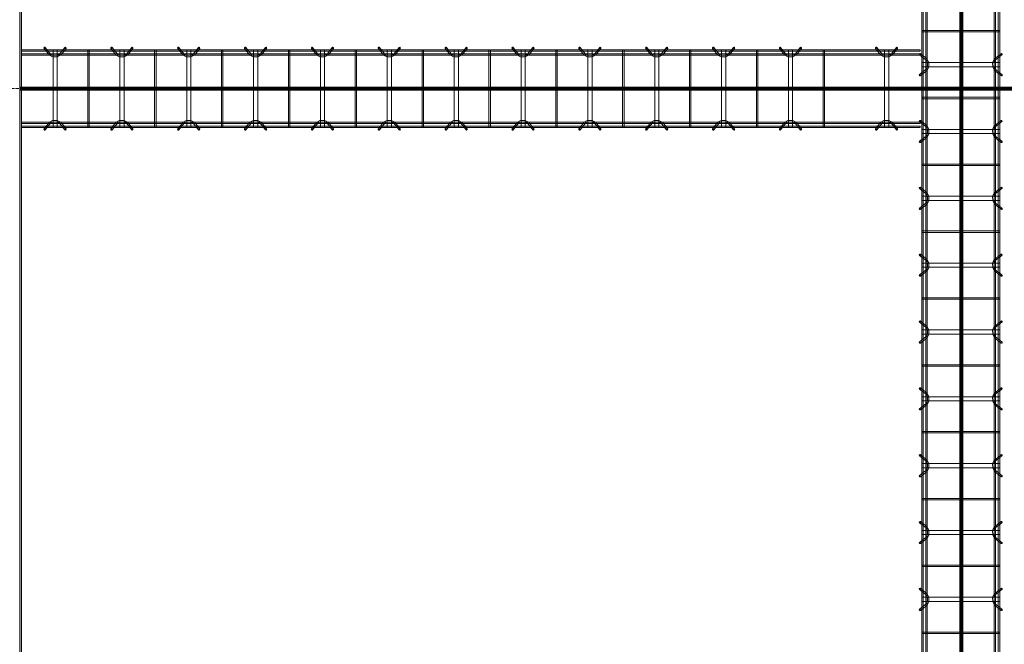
# Model space of a CAD drawing. Header units: inches. Extents: x -4136 to 1945, y -6639 to 12387.
# Tile 293 of 656: x -3819 to -3643, y 10367 to 10480. Entities that reach past the tile are written whole.
import ezdxf

# ---------------------------------------------------------------- set-up
doc = ezdxf.new("R2010")
doc.units = ezdxf.units.IN
doc.header["$MEASUREMENT"] = 0
doc.linetypes.add('Línea de rejilla', pattern=[0.875, 0.5, -0.125, 0.125, -0.125])
for name, color, linetype, lineweight in [('A-GENM', 7, 'Continuous', 9), ('S-BEAM', 7, 'Continuous', 9), ('S-GRID', 7, 'Continuous', 9)]:
    doc.layers.add(name, color=color, linetype=linetype, lineweight=lineweight)

# ---------------------------------------------------------------- blocks, each defined once
blk = doc.blocks.new('Dowel bar assembly - Dowel bar assembly-671091-SLAB ON GROUND JOINTS')
at = {"layer": 'S-BEAM', "color": 253, "true_color": 0xaaaaaa}
for p, q in [((1524, 1.98), (0, 1.98)), ((467.87, 1.99), (467.87, -12.01)), ((468.13, 1.99), (467.87, 1.99)), ((467.87, 1.99), (468.13, 1.99)), ((468.13, -12.01), (468.13, 1.99)), ((472.02, 2.23), (472.97, 1.03)), ((473.18, 1.19), (472.23, 2.39)), ((473.62, 1.99), (473.62, -12.01)), ((474.38, 1.99), (473.62, 1.99)), ((473.62, 1.99), (474.38, 1.99)), ((474.38, -12.01), (474.38, 1.99)), ((475.76, 2.39), (474.81, 1.19)), ((475.01, 1.03), (475.96, 2.23)), ((479.87, 1.99), (479.87, -12.01)), ((480.13, 1.99), (479.87, 1.99)), ((479.87, 1.99), (480.13, 1.99)), ((480.13, -12.01), (480.13, 1.99)), ((484.02, 2.23), (484.97, 1.03)), ((485.18, 1.19), (484.23, 2.39)), ((485.62, 1.99), (485.62, -12.01)), ((486.38, 1.99), (485.62, 1.99)), ((485.62, 1.99), (486.38, 1.99)), ((486.38, -12.01), (486.38, 1.99)), ((487.76, 2.39), (486.81, 1.19)), ((487.01, 1.03), (487.96, 2.23)), ((491.87, 1.99), (491.87, -12.01)), ((492.13, 1.99), (491.87, 1.99)), ((491.87, 1.99), (492.13, 1.99)), ((492.13, -12.01), (492.13, 1.99)), ((496.02, 2.23), (496.97, 1.03)), ((497.18, 1.19), (496.23, 2.39)), ((497.62, 1.99), (497.62, -12.01)), ((498.38, 1.99), (497.62, 1.99)), ((497.62, 1.99), (498.38, 1.99)), ((498.38, -12.01), (498.38, 1.99)), ((499.76, 2.39), (498.81, 1.19)), ((499.01, 1.03), (499.96, 2.23)), ((503.87, 1.99), (503.87, -12.01)), ((504.13, 1.99), (503.87, 1.99)), ((503.87, 1.99), (504.13, 1.99)), ((504.13, -12.01), (504.13, 1.99)), ((508.02, 2.23), (508.97, 1.03)), ((509.18, 1.19), (508.23, 2.39)), ((509.62, 1.99), (509.62, -12.01)), ((510.38, 1.99), (509.62, 1.99)), ((509.62, 1.99), (510.38, 1.99)), ((510.38, -12.01), (510.38, 1.99)), ((511.76, 2.39), (510.81, 1.19)), ((511.01, 1.03), (511.96, 2.23)), ((515.87, 1.99), (515.87, -12.01)), ((516.13, 1.99), (515.87, 1.99)), ((515.87, 1.99), (516.13, 1.99)), ((516.13, -12.01), (516.13, 1.99)), ((520.02, 2.23), (520.97, 1.03)), ((521.18, 1.19), (520.23, 2.39)), ((521.62, 1.99), (521.62, -12.01)), ((522.38, 1.99), (521.62, 1.99)), ((521.62, 1.99), (522.38, 1.99)), ((522.38, -12.01), (522.38, 1.99)), ((523.76, 2.39), (522.81, 1.19)), ((523.01, 1.03), (523.96, 2.23)), ((527.87, 1.99), (527.87, -12.01)), ((528.13, 1.99), (527.87, 1.99)), ((527.87, 1.99), (528.13, 1.99)), ((528.13, -12.01), (528.13, 1.99)), ((532.02, 2.23), (532.97, 1.03)), ((533.18, 1.19), (532.23, 2.39)), ((533.62, 1.99), (533.62, -12.01)), ((534.38, 1.99), (533.62, 1.99)), ((533.62, 1.99), (534.38, 1.99)), ((534.38, -12.01), (534.38, 1.99)), ((535.76, 2.39), (534.81, 1.19)), ((535.01, 1.03), (535.96, 2.23)), ((539.87, 1.99), (539.87, -12.01)), ((540.13, 1.99), (539.87, 1.99)), ((539.87, 1.99), (540.13, 1.99)), ((540.13, -12.01), (540.13, 1.99)), ((544.02, 2.23), (544.97, 1.03)), ((545.18, 1.19), (544.23, 2.39)), ((545.62, 1.99), (545.62, -12.01)), ((546.38, 1.99), (545.62, 1.99)), ((545.62, 1.99), (546.38, 1.99)), ((546.38, -12.01), (546.38, 1.99)), ((547.76, 2.39), (546.81, 1.19)), ((547.01, 1.03), (547.96, 2.23)), ((551.87, 1.99), (551.87, -12.01)), ((552.13, 1.99), (551.87, 1.99)), ((551.87, 1.99), (552.13, 1.99)), ((552.13, -12.01), (552.13, 1.99)), ((556.02, 2.23), (556.97, 1.03)), ((557.18, 1.19), (556.23, 2.39)), ((557.62, 1.99), (557.62, -12.01)), ((558.38, 1.99), (557.62, 1.99)), ((557.62, 1.99), (558.38, 1.99)), ((558.38, -12.01), (558.38, 1.99)), ((559.76, 2.39), (558.81, 1.19)), ((559.01, 1.03), (559.96, 2.23)), ((563.87, 1.99), (563.87, -12.01)), ((564.13, 1.99), (563.87, 1.99)), ((563.87, 1.99), (564.13, 1.99)), ((564.13, -12.01), (564.13, 1.99)), ((568.02, 2.23), (568.97, 1.03)), ((569.18, 1.19), (568.23, 2.39)), ((569.62, 1.99), (569.62, -12.01)), ((570.38, 1.99), (569.62, 1.99)), ((569.62, 1.99), (570.38, 1.99)), ((570.38, -12.01), (570.38, 1.99)), ((571.76, 2.39), (570.81, 1.19)), ((571.01, 1.03), (571.96, 2.23)), ((575.87, 1.99), (575.87, -12.01)), ((576.13, 1.99), (575.87, 1.99)), ((575.87, 1.99), (576.13, 1.99)), ((576.13, -12.01), (576.13, 1.99)), ((0, 1.72), (1524, 1.72)), ((1524, 1.25), (0, 1.25)), ((0, 0.99), (1524, 0.99)), ((1524, -11.01), (0, -11.01)), ((0, -11.27), (1524, -11.27)), ((1524, -11.74), (0, -11.74)), ((0, -12), (1524, -12)), ((468.13, -12.01), (467.87, -12.01)), ((467.87, -12.01), (468.13, -12.01)), ((472.97, -11.05), (472.02, -12.25)), ((472.23, -12.41), (473.18, -11.21)), ((474.38, -12.01), (473.62, -12.01)), ((473.62, -12.01), (474.38, -12.01)), ((474.81, -11.21), (475.76, -12.41)), ((475.96, -12.25), (475.01, -11.05)), ((480.13, -12.01), (479.87, -12.01)), ((479.87, -12.01), (480.13, -12.01)), ((484.97, -11.05), (484.02, -12.25)), ((484.23, -12.41), (485.18, -11.21)), ((486.38, -12.01), (485.62, -12.01)), ((485.62, -12.01), (486.38, -12.01)), ((486.81, -11.21), (487.76, -12.41)), ((487.96, -12.25), (487.01, -11.05)), ((492.13, -12.01), (491.87, -12.01)), ((491.87, -12.01), (492.13, -12.01)), ((496.97, -11.05), (496.02, -12.25)), ((496.23, -12.41), (497.18, -11.21)), ((498.38, -12.01), (497.62, -12.01)), ((497.62, -12.01), (498.38, -12.01)), ((498.81, -11.21), (499.76, -12.41)), ((499.96, -12.25), (499.01, -11.05)), ((504.13, -12.01), (503.87, -12.01)), ((503.87, -12.01), (504.13, -12.01)), ((508.97, -11.05), (508.02, -12.25)), ((508.23, -12.41), (509.18, -11.21)), ((510.38, -12.01), (509.62, -12.01)), ((509.62, -12.01), (510.38, -12.01)), ((510.81, -11.21), (511.76, -12.41)), ((511.96, -12.25), (511.01, -11.05)), ((516.13, -12.01), (515.87, -12.01)), ((515.87, -12.01), (516.13, -12.01)), ((520.97, -11.05), (520.02, -12.25)), ((520.23, -12.41), (521.18, -11.21)), ((522.38, -12.01), (521.62, -12.01)), ((521.62, -12.01), (522.38, -12.01)), ((522.81, -11.21), (523.76, -12.41)), ((523.96, -12.25), (523.01, -11.05)), ((528.13, -12.01), (527.87, -12.01)), ((527.87, -12.01), (528.13, -12.01)), ((532.97, -11.05), (532.02, -12.25)), ((532.23, -12.41), (533.18, -11.21)), ((534.38, -12.01), (533.62, -12.01)), ((533.62, -12.01), (534.38, -12.01)), ((534.81, -11.21), (535.76, -12.41)), ((535.96, -12.25), (535.01, -11.05)), ((540.13, -12.01), (539.87, -12.01)), ((539.87, -12.01), (540.13, -12.01)), ((544.97, -11.05), (544.02, -12.25)), ((544.23, -12.41), (545.18, -11.21)), ((546.38, -12.01), (545.62, -12.01)), ((545.62, -12.01), (546.38, -12.01)), ((546.81, -11.21), (547.76, -12.41)), ((547.96, -12.25), (547.01, -11.05)), ((552.13, -12.01), (551.87, -12.01)), ((551.87, -12.01), (552.13, -12.01)), ((556.97, -11.05), (556.02, -12.25)), ((556.23, -12.41), (557.18, -11.21)), ((558.38, -12.01), (557.62, -12.01)), ((557.62, -12.01), (558.38, -12.01)), ((558.81, -11.21), (559.76, -12.41)), ((559.96, -12.25), (559.01, -11.05)), ((564.13, -12.01), (563.87, -12.01)), ((563.87, -12.01), (564.13, -12.01)), ((568.97, -11.05), (568.02, -12.25)), ((568.23, -12.41), (569.18, -11.21)), ((570.38, -12.01), (569.62, -12.01)), ((569.62, -12.01), (570.38, -12.01)), ((570.81, -11.21), (571.76, -12.41)), ((571.96, -12.25), (571.01, -11.05)), ((576.13, -12.01), (575.87, -12.01)), ((575.87, -12.01), (576.13, -12.01))]:
    blk.add_line(p, q, dxfattribs=at)
at = {"layer": 'S-BEAM', "color": 253, "true_color": 0xaaaaaa, "flags": 128}
for points in [[(472.97, 1.03), (473.53, 0.73), (474.39, 0.72), (474.97, 0.99), (475.01, 1.03)], [(473.18, 1.19), (473.62, 0.97), (474.38, 0.98), (474.81, 1.19)], [(484.97, 1.03), (485.53, 0.73), (486.39, 0.72), (486.97, 0.99), (487.01, 1.03)], [(485.18, 1.19), (485.62, 0.97), (486.38, 0.98), (486.81, 1.19)], [(496.97, 1.03), (497.53, 0.73), (498.39, 0.72), (498.97, 0.99), (499.01, 1.03)], [(497.18, 1.19), (497.62, 0.97), (498.38, 0.98), (498.81, 1.19)], [(508.97, 1.03), (509.53, 0.73), (510.39, 0.72), (510.97, 0.99), (511.01, 1.03)], [(509.18, 1.19), (509.62, 0.97), (510.38, 0.98), (510.81, 1.19)], [(520.97, 1.03), (521.53, 0.73), (522.39, 0.72), (522.97, 0.99), (523.01, 1.03)], [(521.18, 1.19), (521.62, 0.97), (522.38, 0.98), (522.81, 1.19)], [(532.97, 1.03), (533.53, 0.73), (534.39, 0.72), (534.97, 0.99), (535.01, 1.03)], [(533.18, 1.19), (533.62, 0.97), (534.38, 0.98), (534.81, 1.19)], [(544.97, 1.03), (545.53, 0.73), (546.39, 0.72), (546.97, 0.99), (547.01, 1.03)], [(545.18, 1.19), (545.62, 0.97), (546.38, 0.98), (546.81, 1.19)], [(556.97, 1.03), (557.53, 0.73), (558.39, 0.72), (558.97, 0.99), (559.01, 1.03)], [(557.18, 1.19), (557.62, 0.97), (558.38, 0.98), (558.81, 1.19)], [(568.97, 1.03), (569.53, 0.73), (570.39, 0.72), (570.97, 0.99), (571.01, 1.03)], [(569.18, 1.19), (569.62, 0.97), (570.38, 0.98), (570.81, 1.19)], [(472.97, -11.05), (473.53, -10.75), (474.39, -10.74), (474.97, -11.01), (475.01, -11.05)], [(473.18, -11.21), (473.62, -10.99), (474.38, -11), (474.81, -11.21)], [(484.97, -11.05), (485.53, -10.75), (486.39, -10.74), (486.97, -11.01), (487.01, -11.05)], [(485.18, -11.21), (485.62, -10.99), (486.38, -11), (486.81, -11.21)], [(496.97, -11.05), (497.53, -10.75), (498.39, -10.74), (498.97, -11.01), (499.01, -11.05)], [(497.18, -11.21), (497.62, -10.99), (498.38, -11), (498.81, -11.21)], [(508.97, -11.05), (509.53, -10.75), (510.39, -10.74), (510.97, -11.01), (511.01, -11.05)], [(509.18, -11.21), (509.62, -10.99), (510.38, -11), (510.81, -11.21)], [(520.97, -11.05), (521.53, -10.75), (522.39, -10.74), (522.97, -11.01), (523.01, -11.05)], [(521.18, -11.21), (521.62, -10.99), (522.38, -11), (522.81, -11.21)], [(532.97, -11.05), (533.53, -10.75), (534.39, -10.74), (534.97, -11.01), (535.01, -11.05)], [(533.18, -11.21), (533.62, -10.99), (534.38, -11), (534.81, -11.21)], [(544.97, -11.05), (545.53, -10.75), (546.39, -10.74), (546.97, -11.01), (547.01, -11.05)], [(545.18, -11.21), (545.62, -10.99), (546.38, -11), (546.81, -11.21)], [(556.97, -11.05), (557.53, -10.75), (558.39, -10.74), (558.97, -11.01), (559.01, -11.05)], [(557.18, -11.21), (557.62, -10.99), (558.38, -11), (558.81, -11.21)], [(568.97, -11.05), (569.53, -10.75), (570.39, -10.74), (570.97, -11.01), (571.01, -11.05)], [(569.18, -11.21), (569.62, -10.99), (570.38, -11), (570.81, -11.21)]]:
    blk.add_lwpolyline(points, dxfattribs=at)
at = {"layer": 'S-BEAM', "color": 253, "true_color": 0xaaaaaa}
for centre, major_axis, start_param, end_param in [((472.12, 2.31), (0.101, 0.08), 5.709265, 8.850858), ((472.12, 2.31), (0.101, 0.08), 2.567673, 5.709265), ((475.86, 2.31), (-0.101, 0.08), 3.715513, 6.857105), ((475.86, 2.31), (-0.101, 0.08), 0.57392, 3.715513), ((484.12, 2.31), (0.101, 0.08), 5.709265, 8.850858), ((484.12, 2.31), (0.101, 0.08), 2.567673, 5.709265), ((487.86, 2.31), (-0.101, 0.08), 3.715513, 6.857105), ((487.86, 2.31), (-0.101, 0.08), 0.57392, 3.715513), ((496.12, 2.31), (0.101, 0.08), 5.709265, 8.850858), ((496.12, 2.31), (0.101, 0.08), 2.567673, 5.709265), ((499.86, 2.31), (-0.101, 0.08), 3.715513, 6.857105), ((499.86, 2.31), (-0.101, 0.08), 0.57392, 3.715513), ((508.12, 2.31), (0.101, 0.08), 5.709265, 8.850858), ((508.12, 2.31), (0.101, 0.08), 2.567673, 5.709265), ((511.86, 2.31), (-0.101, 0.08), 3.715513, 6.857105), ((511.86, 2.31), (-0.101, 0.08), 0.57392, 3.715513), ((520.12, 2.31), (0.101, 0.08), 5.709265, 8.850858), ((520.12, 2.31), (0.101, 0.08), 2.567673, 5.709265), ((523.86, 2.31), (-0.101, 0.08), 3.715513, 6.857105), ((523.86, 2.31), (-0.101, 0.08), 0.57392, 3.715513), ((532.12, 2.31), (0.101, 0.08), 5.709265, 8.850858), ((532.12, 2.31), (0.101, 0.08), 2.567673, 5.709265), ((535.86, 2.31), (-0.101, 0.08), 3.715513, 6.857105), ((535.86, 2.31), (-0.101, 0.08), 0.57392, 3.715513), ((544.12, 2.31), (0.101, 0.08), 5.709265, 8.850858), ((544.12, 2.31), (0.101, 0.08), 2.567673, 5.709265), ((547.86, 2.31), (-0.101, 0.08), 3.715513, 6.857105), ((547.86, 2.31), (-0.101, 0.08), 0.57392, 3.715513), ((556.12, 2.31), (0.101, 0.08), 5.709265, 8.850858), ((556.12, 2.31), (0.101, 0.08), 2.567673, 5.709265), ((559.86, 2.31), (-0.101, 0.08), 3.715513, 6.857105), ((559.86, 2.31), (-0.101, 0.08), 0.57392, 3.715513), ((568.12, 2.31), (0.101, 0.08), 5.709265, 8.850858), ((568.12, 2.31), (0.101, 0.08), 2.567673, 5.709265), ((571.86, 2.31), (-0.101, 0.08), 3.715513, 6.857105), ((571.86, 2.31), (-0.101, 0.08), 0.57392, 3.715513), ((472.12, -12.33), (-0.101, 0.08), 3.715513, 6.857105), ((472.12, -12.33), (-0.101, 0.08), 0.57392, 3.715513), ((475.86, -12.33), (0.101, 0.08), 5.709265, 8.850858), ((475.86, -12.33), (0.101, 0.08), 2.567673, 5.709265), ((484.12, -12.33), (-0.101, 0.08), 3.715513, 6.857105), ((484.12, -12.33), (-0.101, 0.08), 0.57392, 3.715513), ((487.86, -12.33), (0.101, 0.08), 5.709265, 8.850858), ((487.86, -12.33), (0.101, 0.08), 2.567673, 5.709265), ((496.12, -12.33), (-0.101, 0.08), 3.715513, 6.857105), ((496.12, -12.33), (-0.101, 0.08), 0.57392, 3.715513), ((499.86, -12.33), (0.101, 0.08), 5.709265, 8.850858), ((499.86, -12.33), (0.101, 0.08), 2.567673, 5.709265), ((508.12, -12.33), (-0.101, 0.08), 3.715513, 6.857105), ((508.12, -12.33), (-0.101, 0.08), 0.57392, 3.715513), ((511.86, -12.33), (0.101, 0.08), 5.709265, 8.850858), ((511.86, -12.33), (0.101, 0.08), 2.567673, 5.709265), ((520.12, -12.33), (-0.101, 0.08), 3.715513, 6.857105), ((520.12, -12.33), (-0.101, 0.08), 0.57392, 3.715513), ((523.86, -12.33), (0.101, 0.08), 5.709265, 8.850858), ((523.86, -12.33), (0.101, 0.08), 2.567673, 5.709265), ((532.12, -12.33), (-0.101, 0.08), 3.715513, 6.857105), ((532.12, -12.33), (-0.101, 0.08), 0.57392, 3.715513), ((535.86, -12.33), (0.101, 0.08), 5.709265, 8.850858), ((535.86, -12.33), (0.101, 0.08), 2.567673, 5.709265), ((544.12, -12.33), (-0.101, 0.08), 3.715513, 6.857105), ((544.12, -12.33), (-0.101, 0.08), 0.57392, 3.715513), ((547.86, -12.33), (0.101, 0.08), 5.709265, 8.850858), ((547.86, -12.33), (0.101, 0.08), 2.567673, 5.709265), ((556.12, -12.33), (-0.101, 0.08), 3.715513, 6.857105), ((556.12, -12.33), (-0.101, 0.08), 0.57392, 3.715513), ((559.86, -12.33), (0.101, 0.08), 5.709265, 8.850858), ((559.86, -12.33), (0.101, 0.08), 2.567673, 5.709265), ((568.12, -12.33), (-0.101, 0.08), 3.715513, 6.857105), ((568.12, -12.33), (-0.101, 0.08), 0.57392, 3.715513), ((571.86, -12.33), (0.101, 0.08), 5.709265, 8.850858), ((571.86, -12.33), (0.101, 0.08), 2.567673, 5.709265)]:
    blk.add_ellipse(centre, major_axis=major_axis, ratio=0.816528, start_param=start_param, end_param=end_param, dxfattribs=at)
blk = doc.blocks.new('Dowel bar assembly - Dowel bar assembly-673167-SLAB ON GROUND JOINTS')
at = {"layer": 'S-BEAM', "color": 253, "true_color": 0xaaaaaa}
for p, q in [((161.25, 1.98), (0, 1.98)), ((0, 1.98), (0, 1.72)), ((0, 1.72), (0, 1.98)), ((4.02, 2.23), (4.97, 1.03)), ((5.18, 1.19), (4.23, 2.39)), ((5.63, 1.99), (5.63, -12.01)), ((6.38, 1.99), (5.63, 1.99)), ((5.63, 1.99), (6.38, 1.99)), ((6.38, -12.01), (6.38, 1.99)), ((7.76, 2.39), (6.81, 1.19)), ((7.01, 1.03), (7.96, 2.23)), ((11.87, 1.99), (11.87, -12.01)), ((12.13, 1.99), (11.87, 1.99)), ((11.87, 1.99), (12.13, 1.99)), ((12.13, -12.01), (12.13, 1.99)), ((16.02, 2.23), (16.97, 1.03)), ((17.18, 1.19), (16.23, 2.39)), ((17.63, 1.99), (17.63, -12.01)), ((18.38, 1.99), (17.63, 1.99)), ((17.63, 1.99), (18.38, 1.99)), ((18.38, -12.01), (18.38, 1.99)), ((19.76, 2.39), (18.81, 1.19)), ((19.01, 1.03), (19.96, 2.23)), ((23.87, 1.99), (23.87, -12.01)), ((24.13, 1.99), (23.87, 1.99)), ((23.87, 1.99), (24.13, 1.99)), ((24.13, -12.01), (24.13, 1.99)), ((28.02, 2.23), (28.97, 1.03)), ((29.18, 1.19), (28.23, 2.39)), ((29.63, 1.99), (29.63, -12.01)), ((30.38, 1.99), (29.63, 1.99)), ((29.63, 1.99), (30.38, 1.99)), ((30.38, -12.01), (30.38, 1.99)), ((31.76, 2.39), (30.81, 1.19)), ((31.01, 1.03), (31.96, 2.23)), ((35.87, 1.99), (35.87, -12.01)), ((36.13, 1.99), (35.87, 1.99)), ((35.87, 1.99), (36.13, 1.99)), ((36.13, -12.01), (36.13, 1.99)), ((40.02, 2.23), (40.97, 1.03)), ((41.18, 1.19), (40.23, 2.39)), ((41.63, 1.99), (41.63, -12.01)), ((42.38, 1.99), (41.63, 1.99)), ((41.63, 1.99), (42.38, 1.99)), ((42.38, -12.01), (42.38, 1.99)), ((43.76, 2.39), (42.81, 1.19)), ((43.01, 1.03), (43.96, 2.23)), ((47.87, 1.99), (47.87, -12.01)), ((48.13, 1.99), (47.87, 1.99)), ((47.87, 1.99), (48.13, 1.99)), ((48.13, -12.01), (48.13, 1.99)), ((52.02, 2.23), (52.97, 1.03)), ((53.18, 1.19), (52.23, 2.39)), ((53.63, 1.99), (53.63, -12.01)), ((54.38, 1.99), (53.63, 1.99)), ((53.63, 1.99), (54.38, 1.99)), ((54.38, -12.01), (54.38, 1.99)), ((55.76, 2.39), (54.81, 1.19)), ((55.01, 1.03), (55.96, 2.23)), ((59.87, 1.99), (59.87, -12.01)), ((60.13, 1.99), (59.87, 1.99)), ((59.87, 1.99), (60.13, 1.99)), ((60.13, -12.01), (60.13, 1.99)), ((64.02, 2.23), (64.97, 1.03)), ((65.18, 1.19), (64.23, 2.39)), ((65.63, 1.99), (65.63, -12.01)), ((66.38, 1.99), (65.63, 1.99)), ((65.63, 1.99), (66.38, 1.99)), ((66.38, -12.01), (66.38, 1.99)), ((67.76, 2.39), (66.81, 1.19)), ((67.01, 1.03), (67.96, 2.23)), ((71.87, 1.99), (71.87, -12.01)), ((72.13, 1.99), (71.87, 1.99)), ((71.87, 1.99), (72.13, 1.99)), ((72.13, -12.01), (72.13, 1.99)), ((76.02, 2.23), (76.97, 1.03)), ((77.18, 1.19), (76.23, 2.39)), ((77.63, 1.99), (77.63, -12.01)), ((78.38, 1.99), (77.63, 1.99)), ((77.63, 1.99), (78.38, 1.99)), ((78.38, -12.01), (78.38, 1.99)), ((79.76, 2.39), (78.81, 1.19)), ((79.01, 1.03), (79.96, 2.23)), ((83.87, 1.99), (83.87, -12.01)), ((84.13, 1.99), (83.87, 1.99)), ((83.87, 1.99), (84.13, 1.99)), ((84.13, -12.01), (84.13, 1.99)), ((88.02, 2.23), (88.97, 1.03)), ((89.18, 1.19), (88.23, 2.39)), ((89.63, 1.99), (89.63, -12.01)), ((90.38, 1.99), (89.63, 1.99)), ((89.63, 1.99), (90.38, 1.99)), ((90.38, -12.01), (90.38, 1.99)), ((91.76, 2.39), (90.81, 1.19)), ((91.01, 1.03), (91.96, 2.23)), ((95.87, 1.99), (95.87, -12.01)), ((96.13, 1.99), (95.87, 1.99)), ((95.87, 1.99), (96.13, 1.99)), ((96.13, -12.01), (96.13, 1.99)), ((100.02, 2.23), (100.97, 1.03)), ((101.18, 1.19), (100.23, 2.39)), ((101.63, 1.99), (101.63, -12.01)), ((102.38, 1.99), (101.63, 1.99)), ((101.63, 1.99), (102.38, 1.99)), ((102.38, -12.01), (102.38, 1.99)), ((103.76, 2.39), (102.81, 1.19)), ((103.01, 1.03), (103.96, 2.23)), ((107.87, 1.99), (107.87, -12.01)), ((108.13, 1.99), (107.87, 1.99)), ((107.87, 1.99), (108.13, 1.99)), ((108.13, -12.01), (108.13, 1.99)), ((112.02, 2.23), (112.97, 1.03)), ((113.18, 1.19), (112.23, 2.39)), ((113.63, 1.99), (113.63, -12.01)), ((114.38, 1.99), (113.63, 1.99)), ((113.63, 1.99), (114.38, 1.99)), ((114.38, -12.01), (114.38, 1.99)), ((115.76, 2.39), (114.81, 1.19)), ((115.01, 1.03), (115.96, 2.23)), ((119.87, 1.99), (119.87, -12.01)), ((120.13, 1.99), (119.87, 1.99)), ((119.87, 1.99), (120.13, 1.99)), ((120.13, -12.01), (120.13, 1.99)), ((124.02, 2.23), (124.97, 1.03)), ((125.18, 1.19), (124.23, 2.39)), ((125.63, 1.99), (125.63, -12.01)), ((126.38, 1.99), (125.63, 1.99)), ((125.63, 1.99), (126.38, 1.99)), ((126.38, -12.01), (126.38, 1.99)), ((127.76, 2.39), (126.81, 1.19)), ((127.01, 1.03), (127.96, 2.23)), ((131.87, 1.99), (131.87, -12.01)), ((132.13, 1.99), (131.87, 1.99)), ((131.87, 1.99), (132.13, 1.99)), ((132.13, -12.01), (132.13, 1.99)), ((136.02, 2.23), (136.97, 1.03)), ((137.18, 1.19), (136.23, 2.39)), ((137.63, 1.99), (137.63, -12.01)), ((138.38, 1.99), (137.63, 1.99)), ((137.63, 1.99), (138.38, 1.99)), ((138.38, -12.01), (138.38, 1.99)), ((139.76, 2.39), (138.81, 1.19)), ((139.01, 1.03), (139.96, 2.23)), ((143.87, 1.99), (143.87, -12.01)), ((144.13, 1.99), (143.87, 1.99)), ((143.87, 1.99), (144.13, 1.99)), ((144.13, -12.01), (144.13, 1.99)), ((153.27, 2.23), (154.22, 1.03)), ((154.43, 1.19), (153.48, 2.39)), ((154.88, 1.99), (154.88, -12.01)), ((155.63, 1.99), (154.88, 1.99)), ((154.88, 1.99), (155.63, 1.99)), ((155.63, -12.01), (155.63, 1.99)), ((157.01, 2.39), (156.06, 1.19)), ((156.26, 1.03), (157.21, 2.23)), ((161.25, 1.98), (161.25, 1.72)), ((161.25, 1.72), (161.25, 1.98)), ((0, 1.72), (161.25, 1.72)), ((161.25, 1.25), (0, 1.25)), ((0, 0.99), (0, 1.25)), ((0, 1.25), (0, 0.99)), ((0, 0.99), (161.25, 0.99)), ((161.25, 0.99), (161.25, 1.25)), ((161.25, 1.25), (161.25, 0.99)), ((161.25, -11.01), (0, -11.01)), ((0, -11.27), (0, -11.01)), ((0, -11.01), (0, -11.27)), ((0, -11.27), (161.25, -11.27)), ((161.25, -11.74), (0, -11.74)), ((0, -12), (0, -11.74)), ((0, -11.74), (0, -12)), ((0, -12), (161.25, -12)), ((4.97, -11.05), (4.02, -12.25)), ((4.23, -12.41), (5.18, -11.21)), ((6.38, -12.01), (5.63, -12.01)), ((5.63, -12.01), (6.38, -12.01)), ((6.81, -11.21), (7.76, -12.41)), ((7.96, -12.25), (7.01, -11.05)), ((12.13, -12.01), (11.87, -12.01)), ((11.87, -12.01), (12.13, -12.01)), ((16.97, -11.05), (16.02, -12.25)), ((16.23, -12.41), (17.18, -11.21)), ((18.38, -12.01), (17.63, -12.01)), ((17.63, -12.01), (18.38, -12.01)), ((18.81, -11.21), (19.76, -12.41)), ((19.96, -12.25), (19.01, -11.05)), ((24.13, -12.01), (23.87, -12.01)), ((23.87, -12.01), (24.13, -12.01)), ((28.97, -11.05), (28.02, -12.25)), ((28.23, -12.41), (29.18, -11.21)), ((30.38, -12.01), (29.63, -12.01)), ((29.63, -12.01), (30.38, -12.01)), ((30.81, -11.21), (31.76, -12.41)), ((31.96, -12.25), (31.01, -11.05)), ((36.13, -12.01), (35.87, -12.01)), ((35.87, -12.01), (36.13, -12.01)), ((40.97, -11.05), (40.02, -12.25)), ((40.23, -12.41), (41.18, -11.21)), ((42.38, -12.01), (41.63, -12.01)), ((41.63, -12.01), (42.38, -12.01)), ((42.81, -11.21), (43.76, -12.41)), ((43.96, -12.25), (43.01, -11.05)), ((48.13, -12.01), (47.87, -12.01)), ((47.87, -12.01), (48.13, -12.01)), ((52.97, -11.05), (52.02, -12.25)), ((52.23, -12.41), (53.18, -11.21)), ((54.38, -12.01), (53.63, -12.01)), ((53.63, -12.01), (54.38, -12.01)), ((54.81, -11.21), (55.76, -12.41)), ((55.96, -12.25), (55.01, -11.05)), ((60.13, -12.01), (59.87, -12.01)), ((59.87, -12.01), (60.13, -12.01)), ((64.97, -11.05), (64.02, -12.25)), ((64.23, -12.41), (65.18, -11.21)), ((66.38, -12.01), (65.63, -12.01)), ((65.63, -12.01), (66.38, -12.01)), ((66.81, -11.21), (67.76, -12.41)), ((67.96, -12.25), (67.01, -11.05)), ((72.13, -12.01), (71.87, -12.01)), ((71.87, -12.01), (72.13, -12.01)), ((76.97, -11.05), (76.02, -12.25)), ((76.23, -12.41), (77.18, -11.21)), ((78.38, -12.01), (77.63, -12.01)), ((77.63, -12.01), (78.38, -12.01)), ((78.81, -11.21), (79.76, -12.41)), ((79.96, -12.25), (79.01, -11.05)), ((84.13, -12.01), (83.87, -12.01)), ((83.87, -12.01), (84.13, -12.01)), ((88.97, -11.05), (88.02, -12.25)), ((88.23, -12.41), (89.18, -11.21)), ((90.38, -12.01), (89.63, -12.01)), ((89.63, -12.01), (90.38, -12.01)), ((90.81, -11.21), (91.76, -12.41)), ((91.96, -12.25), (91.01, -11.05)), ((96.13, -12.01), (95.87, -12.01)), ((95.87, -12.01), (96.13, -12.01)), ((100.97, -11.05), (100.02, -12.25)), ((100.23, -12.41), (101.18, -11.21)), ((102.38, -12.01), (101.63, -12.01)), ((101.63, -12.01), (102.38, -12.01)), ((102.81, -11.21), (103.76, -12.41)), ((103.96, -12.25), (103.01, -11.05)), ((108.13, -12.01), (107.87, -12.01)), ((107.87, -12.01), (108.13, -12.01)), ((112.97, -11.05), (112.02, -12.25)), ((112.23, -12.41), (113.18, -11.21)), ((114.38, -12.01), (113.63, -12.01)), ((113.63, -12.01), (114.38, -12.01)), ((114.81, -11.21), (115.76, -12.41)), ((115.96, -12.25), (115.01, -11.05)), ((120.13, -12.01), (119.87, -12.01)), ((119.87, -12.01), (120.13, -12.01)), ((124.97, -11.05), (124.02, -12.25)), ((124.23, -12.41), (125.18, -11.21)), ((126.38, -12.01), (125.63, -12.01)), ((125.63, -12.01), (126.38, -12.01)), ((126.81, -11.21), (127.76, -12.41)), ((127.96, -12.25), (127.01, -11.05)), ((132.13, -12.01), (131.87, -12.01)), ((131.87, -12.01), (132.13, -12.01)), ((136.97, -11.05), (136.02, -12.25)), ((136.23, -12.41), (137.18, -11.21)), ((138.38, -12.01), (137.63, -12.01)), ((137.63, -12.01), (138.38, -12.01)), ((138.81, -11.21), (139.76, -12.41)), ((139.96, -12.25), (139.01, -11.05)), ((144.13, -12.01), (143.87, -12.01)), ((143.87, -12.01), (144.13, -12.01)), ((154.22, -11.05), (153.27, -12.25)), ((153.48, -12.41), (154.43, -11.21)), ((155.63, -12.01), (154.88, -12.01)), ((154.88, -12.01), (155.63, -12.01)), ((156.06, -11.21), (157.01, -12.41)), ((157.21, -12.25), (156.26, -11.05)), ((161.25, -11.27), (161.25, -11.01)), ((161.25, -11.01), (161.25, -11.27)), ((161.25, -12), (161.25, -11.74)), ((161.25, -11.74), (161.25, -12))]:
    blk.add_line(p, q, dxfattribs=at)
at = {"layer": 'S-BEAM', "color": 253, "true_color": 0xaaaaaa, "flags": 128}
for points in [[(4.97, 1.03), (5.53, 0.73), (6.39, 0.72), (6.97, 0.99), (7.01, 1.03)], [(5.18, 1.19), (5.62, 0.97), (6.38, 0.98), (6.81, 1.19)], [(16.97, 1.03), (17.53, 0.73), (18.39, 0.72), (18.97, 0.99), (19.01, 1.03)], [(17.18, 1.19), (17.62, 0.97), (18.38, 0.98), (18.81, 1.19)], [(28.97, 1.03), (29.53, 0.73), (30.39, 0.72), (30.97, 0.99), (31.01, 1.03)], [(29.18, 1.19), (29.62, 0.97), (30.38, 0.98), (30.81, 1.19)], [(40.97, 1.03), (41.53, 0.73), (42.39, 0.72), (42.97, 0.99), (43.01, 1.03)], [(41.18, 1.19), (41.62, 0.97), (42.38, 0.98), (42.81, 1.19)], [(52.97, 1.03), (53.53, 0.73), (54.39, 0.72), (54.97, 0.99), (55.01, 1.03)], [(53.18, 1.19), (53.62, 0.97), (54.38, 0.98), (54.81, 1.19)], [(64.97, 1.03), (65.53, 0.73), (66.39, 0.72), (66.97, 0.99), (67.01, 1.03)], [(65.18, 1.19), (65.62, 0.97), (66.38, 0.98), (66.81, 1.19)], [(76.97, 1.03), (77.53, 0.73), (78.39, 0.72), (78.97, 0.99), (79.01, 1.03)], [(77.18, 1.19), (77.62, 0.97), (78.38, 0.98), (78.81, 1.19)], [(88.97, 1.03), (89.53, 0.73), (90.39, 0.72), (90.97, 0.99), (91.01, 1.03)], [(89.18, 1.19), (89.62, 0.97), (90.38, 0.98), (90.81, 1.19)], [(100.97, 1.03), (101.53, 0.73), (102.39, 0.72), (102.97, 0.99), (103.01, 1.03)], [(101.18, 1.19), (101.62, 0.97), (102.38, 0.98), (102.81, 1.19)], [(112.97, 1.03), (113.53, 0.73), (114.39, 0.72), (114.97, 0.99), (115.01, 1.03)], [(113.18, 1.19), (113.62, 0.97), (114.38, 0.98), (114.81, 1.19)], [(124.97, 1.03), (125.53, 0.73), (126.39, 0.72), (126.97, 0.99), (127.01, 1.03)], [(125.18, 1.19), (125.62, 0.97), (126.38, 0.98), (126.81, 1.19)], [(136.97, 1.03), (137.53, 0.73), (138.39, 0.72), (138.97, 0.99), (139.01, 1.03)], [(137.18, 1.19), (137.62, 0.97), (138.38, 0.98), (138.81, 1.19)], [(154.22, 1.03), (154.78, 0.73), (155.64, 0.72), (156.22, 0.99), (156.26, 1.03)], [(154.43, 1.19), (154.87, 0.97), (155.63, 0.98), (156.06, 1.19)], [(4.97, -11.05), (5.53, -10.75), (6.39, -10.74), (6.97, -11.01), (7.01, -11.05)], [(5.18, -11.21), (5.62, -10.99), (6.38, -11), (6.81, -11.21)], [(16.97, -11.05), (17.53, -10.75), (18.39, -10.74), (18.97, -11.01), (19.01, -11.05)], [(17.18, -11.21), (17.62, -10.99), (18.38, -11), (18.81, -11.21)], [(28.97, -11.05), (29.53, -10.75), (30.39, -10.74), (30.97, -11.01), (31.01, -11.05)], [(29.18, -11.21), (29.62, -10.99), (30.38, -11), (30.81, -11.21)], [(40.97, -11.05), (41.53, -10.75), (42.39, -10.74), (42.97, -11.01), (43.01, -11.05)], [(41.18, -11.21), (41.62, -10.99), (42.38, -11), (42.81, -11.21)], [(52.97, -11.05), (53.53, -10.75), (54.39, -10.74), (54.97, -11.01), (55.01, -11.05)], [(53.18, -11.21), (53.62, -10.99), (54.38, -11), (54.81, -11.21)], [(64.97, -11.05), (65.53, -10.75), (66.39, -10.74), (66.97, -11.01), (67.01, -11.05)], [(65.18, -11.21), (65.62, -10.99), (66.38, -11), (66.81, -11.21)], [(76.97, -11.05), (77.53, -10.75), (78.39, -10.74), (78.97, -11.01), (79.01, -11.05)], [(77.18, -11.21), (77.62, -10.99), (78.38, -11), (78.81, -11.21)], [(88.97, -11.05), (89.53, -10.75), (90.39, -10.74), (90.97, -11.01), (91.01, -11.05)], [(89.18, -11.21), (89.62, -10.99), (90.38, -11), (90.81, -11.21)], [(100.97, -11.05), (101.53, -10.75), (102.39, -10.74), (102.97, -11.01), (103.01, -11.05)], [(101.18, -11.21), (101.62, -10.99), (102.38, -11), (102.81, -11.21)], [(112.97, -11.05), (113.53, -10.75), (114.39, -10.74), (114.97, -11.01), (115.01, -11.05)], [(113.18, -11.21), (113.62, -10.99), (114.38, -11), (114.81, -11.21)], [(124.97, -11.05), (125.53, -10.75), (126.39, -10.74), (126.97, -11.01), (127.01, -11.05)], [(125.18, -11.21), (125.62, -10.99), (126.38, -11), (126.81, -11.21)], [(136.97, -11.05), (137.53, -10.75), (138.39, -10.74), (138.97, -11.01), (139.01, -11.05)], [(137.18, -11.21), (137.62, -10.99), (138.38, -11), (138.81, -11.21)], [(154.22, -11.05), (154.78, -10.75), (155.64, -10.74), (156.22, -11.01), (156.26, -11.05)], [(154.43, -11.21), (154.87, -10.99), (155.63, -11), (156.06, -11.21)]]:
    blk.add_lwpolyline(points, dxfattribs=at)
at = {"layer": 'S-BEAM', "color": 253, "true_color": 0xaaaaaa}
for centre, major_axis, start_param, end_param in [((4.12, 2.31), (0.101, 0.08), 5.709265, 8.850858), ((4.12, 2.31), (0.101, 0.08), 2.567673, 5.709265), ((7.86, 2.31), (-0.101, 0.08), 3.715513, 6.857105), ((7.86, 2.31), (-0.101, 0.08), 0.57392, 3.715513), ((16.12, 2.31), (0.101, 0.08), 5.709265, 8.850858), ((16.12, 2.31), (0.101, 0.08), 2.567673, 5.709265), ((19.86, 2.31), (-0.101, 0.08), 3.715513, 6.857105), ((19.86, 2.31), (-0.101, 0.08), 0.57392, 3.715513), ((28.12, 2.31), (0.101, 0.08), 5.709265, 8.850858), ((28.12, 2.31), (0.101, 0.08), 2.567673, 5.709265), ((31.86, 2.31), (-0.101, 0.08), 3.715513, 6.857105), ((31.86, 2.31), (-0.101, 0.08), 0.57392, 3.715513), ((40.12, 2.31), (0.101, 0.08), 5.709265, 8.850858), ((40.12, 2.31), (0.101, 0.08), 2.567673, 5.709265), ((43.86, 2.31), (-0.101, 0.08), 3.715513, 6.857105), ((43.86, 2.31), (-0.101, 0.08), 0.57392, 3.715513), ((52.12, 2.31), (0.101, 0.08), 5.709265, 8.850858), ((52.12, 2.31), (0.101, 0.08), 2.567673, 5.709265), ((55.86, 2.31), (-0.101, 0.08), 3.715513, 6.857105), ((55.86, 2.31), (-0.101, 0.08), 0.57392, 3.715513), ((64.12, 2.31), (0.101, 0.08), 5.709265, 8.850858), ((64.12, 2.31), (0.101, 0.08), 2.567673, 5.709265), ((67.86, 2.31), (-0.101, 0.08), 3.715513, 6.857105), ((67.86, 2.31), (-0.101, 0.08), 0.57392, 3.715513), ((76.12, 2.31), (0.101, 0.08), 5.709265, 8.850858), ((76.12, 2.31), (0.101, 0.08), 2.567673, 5.709265), ((79.86, 2.31), (-0.101, 0.08), 3.715513, 6.857105), ((79.86, 2.31), (-0.101, 0.08), 0.57392, 3.715513), ((88.12, 2.31), (0.101, 0.08), 5.709265, 8.850858), ((88.12, 2.31), (0.101, 0.08), 2.567673, 5.709265), ((91.86, 2.31), (-0.101, 0.08), 3.715513, 6.857105), ((91.86, 2.31), (-0.101, 0.08), 0.57392, 3.715513), ((100.12, 2.31), (0.101, 0.08), 5.709265, 8.850858), ((100.12, 2.31), (0.101, 0.08), 2.567673, 5.709265), ((103.86, 2.31), (-0.101, 0.08), 3.715513, 6.857105), ((103.86, 2.31), (-0.101, 0.08), 0.57392, 3.715513), ((112.12, 2.31), (0.101, 0.08), 5.709265, 8.850858), ((112.12, 2.31), (0.101, 0.08), 2.567673, 5.709265), ((115.86, 2.31), (-0.101, 0.08), 3.715513, 6.857105), ((115.86, 2.31), (-0.101, 0.08), 0.57392, 3.715513), ((124.12, 2.31), (0.101, 0.08), 5.709265, 8.850858), ((124.12, 2.31), (0.101, 0.08), 2.567673, 5.709265), ((127.86, 2.31), (-0.101, 0.08), 3.715513, 6.857105), ((127.86, 2.31), (-0.101, 0.08), 0.57392, 3.715513), ((136.12, 2.31), (0.101, 0.08), 5.709265, 8.850858), ((136.12, 2.31), (0.101, 0.08), 2.567673, 5.709265), ((139.86, 2.31), (-0.101, 0.08), 3.715513, 6.857105), ((139.86, 2.31), (-0.101, 0.08), 0.57392, 3.715513), ((153.37, 2.31), (0.101, 0.08), 5.709265, 8.850858), ((153.37, 2.31), (0.101, 0.08), 2.567673, 5.709265), ((157.11, 2.31), (-0.101, 0.08), 3.715513, 6.857105), ((157.11, 2.31), (-0.101, 0.08), 0.57392, 3.715513), ((4.12, -12.33), (-0.101, 0.08), 3.715513, 6.857105), ((4.12, -12.33), (-0.101, 0.08), 0.57392, 3.715513), ((7.86, -12.33), (0.101, 0.08), 5.709265, 8.850858), ((7.86, -12.33), (0.101, 0.08), 2.567673, 5.709265), ((16.12, -12.33), (-0.101, 0.08), 3.715513, 6.857105), ((16.12, -12.33), (-0.101, 0.08), 0.57392, 3.715513), ((19.86, -12.33), (0.101, 0.08), 5.709265, 8.850858), ((19.86, -12.33), (0.101, 0.08), 2.567673, 5.709265), ((28.12, -12.33), (-0.101, 0.08), 3.715513, 6.857105), ((28.12, -12.33), (-0.101, 0.08), 0.57392, 3.715513), ((31.86, -12.33), (0.101, 0.08), 5.709265, 8.850858), ((31.86, -12.33), (0.101, 0.08), 2.567673, 5.709265), ((40.12, -12.33), (-0.101, 0.08), 3.715513, 6.857105), ((40.12, -12.33), (-0.101, 0.08), 0.57392, 3.715513), ((43.86, -12.33), (0.101, 0.08), 5.709265, 8.850858), ((43.86, -12.33), (0.101, 0.08), 2.567673, 5.709265), ((52.12, -12.33), (-0.101, 0.08), 3.715513, 6.857105), ((52.12, -12.33), (-0.101, 0.08), 0.57392, 3.715513), ((55.86, -12.33), (0.101, 0.08), 5.709265, 8.850858), ((55.86, -12.33), (0.101, 0.08), 2.567673, 5.709265), ((64.12, -12.33), (-0.101, 0.08), 3.715513, 6.857105), ((64.12, -12.33), (-0.101, 0.08), 0.57392, 3.715513), ((67.86, -12.33), (0.101, 0.08), 5.709265, 8.850858), ((67.86, -12.33), (0.101, 0.08), 2.567673, 5.709265), ((76.12, -12.33), (-0.101, 0.08), 3.715513, 6.857105), ((76.12, -12.33), (-0.101, 0.08), 0.57392, 3.715513), ((79.86, -12.33), (0.101, 0.08), 5.709265, 8.850858), ((79.86, -12.33), (0.101, 0.08), 2.567673, 5.709265), ((88.12, -12.33), (-0.101, 0.08), 3.715513, 6.857105), ((88.12, -12.33), (-0.101, 0.08), 0.57392, 3.715513), ((91.86, -12.33), (0.101, 0.08), 5.709265, 8.850858), ((91.86, -12.33), (0.101, 0.08), 2.567673, 5.709265), ((100.12, -12.33), (-0.101, 0.08), 3.715513, 6.857105), ((100.12, -12.33), (-0.101, 0.08), 0.57392, 3.715513), ((103.86, -12.33), (0.101, 0.08), 5.709265, 8.850858), ((103.86, -12.33), (0.101, 0.08), 2.567673, 5.709265), ((112.12, -12.33), (-0.101, 0.08), 3.715513, 6.857105), ((112.12, -12.33), (-0.101, 0.08), 0.57392, 3.715513), ((115.86, -12.33), (0.101, 0.08), 5.709265, 8.850858), ((115.86, -12.33), (0.101, 0.08), 2.567673, 5.709265), ((124.12, -12.33), (-0.101, 0.08), 3.715513, 6.857105), ((124.12, -12.33), (-0.101, 0.08), 0.57392, 3.715513), ((127.86, -12.33), (0.101, 0.08), 5.709265, 8.850858), ((127.86, -12.33), (0.101, 0.08), 2.567673, 5.709265), ((136.12, -12.33), (-0.101, 0.08), 3.715513, 6.857105), ((136.12, -12.33), (-0.101, 0.08), 0.57392, 3.715513), ((139.86, -12.33), (0.101, 0.08), 5.709265, 8.850858), ((139.86, -12.33), (0.101, 0.08), 2.567673, 5.709265), ((153.37, -12.33), (-0.101, 0.08), 3.715513, 6.857105), ((153.37, -12.33), (-0.101, 0.08), 0.57392, 3.715513), ((157.11, -12.33), (0.101, 0.08), 5.709265, 8.850858), ((157.11, -12.33), (0.101, 0.08), 2.567673, 5.709265)]:
    blk.add_ellipse(centre, major_axis=major_axis, ratio=0.816528, start_param=start_param, end_param=end_param, dxfattribs=at)

msp = doc.modelspace()

# ---------------------------------------------------------------- hatches: boundary and pattern name
at = {"layer": 'A-GENM', "true_color": 0x0000ff}
for points in [[(-3650.14972, 11426.9894), (-3650.14972, 9901.50436), (-3650.14972, 9901.1894), (-3650.57292, 9901.1894), (-3650.57292, 9901.50436), (-3650.57292, 11426.9894)], [(-3650.51315, 9901.1894), (-3650.51315, 9901.50436), (-3650.51315, 11426.9894), (-3650.11944, 11426.9894), (-3650.11944, 9901.50436), (-3650.11944, 9901.1894)], [(-3650.15125, 11426.9894), (-3650.15125, 9901.50436), (-3650.15125, 9901.1894), (-3650.49529, 9901.1894), (-3650.49529, 9901.50436), (-3650.49529, 11426.9894)], [(-3650.06436, 11426.9894), (-3650.06436, 9901.50436), (-3650.06436, 9901.1894), (-3650.48604, 9901.1894), (-3650.48604, 9901.50436), (-3650.48604, 11426.9894)], [(-3650.27286, 11426.9894), (-3650.27286, 9901.50436), (-3650.27286, 9901.1894), (-3650.35974, 9901.1894), (-3650.35974, 9901.50436), (-3650.35974, 11426.9894)], [(-3650.06284, 11426.9894), (-3650.06284, 9901.50436), (-3650.06284, 9901.1894), (-3650.27286, 9901.1894), (-3650.27286, 9901.50436), (-3650.27286, 11426.9894)], [(-3819.32374, 10467.44285), (-3819.00878, 10467.44285), (-3501.53564, 10467.44285), (-3501.74565, 10467.23284), (-3819.00878, 10467.23284), (-3819.32374, 10467.23284)], [(-3819.32374, 10467.44133), (-3819.00878, 10467.44133), (-3501.53716, 10467.44133), (-3501.78909, 10467.1894), (-3501.61934, 10467.01965), (-3819.00878, 10467.01965), (-3819.32374, 10467.01965)], [(-3819.32374, 10467.38625), (-3819.00878, 10467.38625), (-3501.59224, 10467.38625), (-3501.67773, 10467.30075), (-3501.78909, 10467.1894), (-3501.59224, 10466.99255), (-3819.00878, 10466.99255), (-3819.32374, 10466.99255)], [(-3819.32374, 10467.35597), (-3819.00878, 10467.35597), (-3501.62252, 10467.35597), (-3501.78909, 10467.1894), (-3501.53246, 10466.93277), (-3819.00878, 10466.93277), (-3819.32374, 10466.93277)], [(-3819.32374, 10467.35445), (-3819.00878, 10467.35445), (-3501.62404, 10467.35445), (-3501.78909, 10467.1894), (-3501.6101, 10467.01041), (-3819.00878, 10467.01041), (-3819.32374, 10467.01041)], [(-3819.32374, 10467.23284), (-3819.00878, 10467.23284), (-3501.74565, 10467.23284), (-3501.78909, 10467.1894), (-3501.74565, 10467.14596), (-3819.00878, 10467.14596), (-3819.32374, 10467.14596)]]:
    msp.add_hatch(color=5, dxfattribs=at).paths.add_polyline_path(points, flags=0)
at = {"layer": 'A-GENM', "true_color": 0xff0000}
for points in [[(-3819.32374, 10467.23284), (-3819.32374, 10467.34688), (-3819.32374, 10641.65692), (-3819.32374, 10641.77096), (-3819.00878, 10641.77096), (-3819.00878, 10467.23284)], [(-3819.32374, 10467.38625), (-3819.32374, 10641.61755), (-3819.00878, 10641.61755), (-3819.00878, 10467.38625)], [(-3819.00878, 10467.44285), (-3819.00878, 10467.01965), (-3819.32374, 10467.01965), (-3819.32374, 10467.44285)], [(-3819.00878, 10467.44133), (-3819.00878, 10467.09729), (-3819.32374, 10467.09729), (-3819.32374, 10467.44133)], [(-3819.32374, 10467.34688), (-3819.32374, 10467.38625), (-3819.00878, 10467.38625), (-3819.00878, 10467.34688)], [(-3819.00878, 10467.35597), (-3819.00878, 10467.14596), (-3819.32374, 10467.14596), (-3819.32374, 10467.35597)], [(-3819.00878, 10467.35445), (-3819.00878, 10466.93277), (-3819.32374, 10466.93277), (-3819.32374, 10467.35445)], [(-3819.32374, 10316.93658), (-3819.32374, 10317.05062), (-3819.32374, 10467.03192), (-3819.32374, 10467.14596), (-3819.00878, 10467.14596), (-3819.00878, 10316.93658)], [(-3819.32374, 10466.99255), (-3819.32374, 10467.03192), (-3819.00878, 10467.03192), (-3819.00878, 10466.99255)], [(-3819.32374, 10317.08999), (-3819.32374, 10466.99255), (-3819.00878, 10466.99255), (-3819.00878, 10317.08999)]]:
    msp.add_hatch(color=1, dxfattribs=at).paths.add_polyline_path(points, flags=0)

# ---------------------------------------------------------------- linework, layer by layer
at = {"layer": 'A-GENM', "color": 5, "true_color": 0x0000ff}
for p, q in [((-3650.57292, 9901.50436), (-3650.57292, 11426.9894)), ((-3650.51315, 11426.9894), (-3650.51315, 9901.50436)), ((-3650.51315, 11426.9894), (-3650.51315, 9901.50436)), ((-3650.49529, 11426.9894), (-3650.49529, 9901.50436)), ((-3650.48604, 9901.50436), (-3650.48604, 11426.9894)), ((-3650.47378, 9901.50436), (-3650.47378, 11426.9894)), ((-3650.47378, 11426.9894), (-3650.47378, 9901.50436)), ((-3650.40841, 9901.50436), (-3650.40841, 11426.9894)), ((-3650.35974, 9901.50436), (-3650.35974, 11426.9894)), ((-3650.27286, 11426.9894), (-3650.27286, 9901.50436)), ((-3650.15882, 9901.50436), (-3650.15882, 11426.9894)), ((-3650.15882, 9901.50436), (-3650.15882, 11426.9894)), ((-3650.15125, 9901.50436), (-3650.15125, 11426.9894)), ((-3650.14972, 9901.50436), (-3650.14972, 11426.9894)), ((-3650.11944, 11426.9894), (-3650.11944, 9901.50436)), ((-3650.11944, 11426.9894), (-3650.11944, 9901.50436)), ((-3650.06436, 9901.50436), (-3650.06436, 11426.9894)), ((-3650.06284, 9901.50436), (-3650.06284, 11426.9894)), ((-3819.32374, 10467.23284), (-3819.32374, 10467.44285)), ((-3819.32374, 10467.44285), (-3819.32374, 10467.01965)), ((-3819.00878, 10467.44285), (-3819.32374, 10467.44285)), ((-3819.32374, 10467.01965), (-3819.32374, 10467.44133)), ((-3819.32374, 10467.44133), (-3819.32374, 10467.09729)), ((-3819.00878, 10467.44133), (-3819.32374, 10467.44133)), ((-3819.32374, 10466.99255), (-3819.32374, 10467.38625)), ((-3819.32374, 10466.93277), (-3819.32374, 10467.35597)), ((-3819.32374, 10467.35597), (-3819.32374, 10467.14596)), ((-3819.00878, 10467.35597), (-3819.32374, 10467.35597)), ((-3819.32374, 10467.01041), (-3819.32374, 10467.35445)), ((-3819.32374, 10467.35445), (-3819.32374, 10466.93277)), ((-3819.00878, 10467.35445), (-3819.32374, 10467.35445)), ((-3819.32374, 10467.34688), (-3819.32374, 10467.23284)), ((-3819.32374, 10467.23284), (-3819.32374, 10467.14596)), ((-3819.32374, 10467.14596), (-3819.32374, 10467.23284)), ((-3819.32374, 10467.23284), (-3819.00878, 10467.23284)), ((-3819.32374, 10467.14596), (-3819.32374, 10467.03192)), ((-3819.00878, 10467.14596), (-3819.32374, 10467.14596)), ((-3819.32374, 10467.09729), (-3819.32374, 10467.01041)), ((-3819.00878, 10467.09729), (-3819.32374, 10467.09729)), ((-3819.00878, 10467.01965), (-3819.32374, 10467.01965)), ((-3819.32374, 10467.01041), (-3819.00878, 10467.01041)), ((-3819.00878, 10466.93277), (-3819.32374, 10466.93277)), ((-3501.53564, 10467.44285), (-3819.00878, 10467.44285)), ((-3501.53716, 10467.44133), (-3819.00878, 10467.44133)), ((-3819.00878, 10467.38625), (-3501.59224, 10467.38625)), ((-3819.00878, 10467.38625), (-3501.59224, 10467.38625)), ((-3501.62252, 10467.35597), (-3819.00878, 10467.35597)), ((-3501.62404, 10467.35445), (-3819.00878, 10467.35445)), ((-3501.63161, 10467.34688), (-3819.00878, 10467.34688)), ((-3501.63161, 10467.34688), (-3819.00878, 10467.34688)), ((-3819.00878, 10467.23284), (-3501.74565, 10467.23284)), ((-3501.74565, 10467.14596), (-3819.00878, 10467.14596)), ((-3501.69698, 10467.09729), (-3819.00878, 10467.09729)), ((-3501.63161, 10467.03192), (-3819.00878, 10467.03192)), ((-3819.00878, 10467.03192), (-3501.63161, 10467.03192)), ((-3501.61934, 10467.01965), (-3819.00878, 10467.01965)), ((-3819.00878, 10467.01041), (-3501.6101, 10467.01041)), ((-3819.00878, 10466.99255), (-3501.59224, 10466.99255)), ((-3819.00878, 10466.99255), (-3501.59224, 10466.99255)), ((-3501.53246, 10466.93277), (-3819.00878, 10466.93277))]:
    msp.add_line(p, q, dxfattribs=at)
at = {"layer": 'A-GENM', "color": 1, "true_color": 0xff0000}
for p, q in [((-3819.32374, 10467.34688), (-3819.32374, 10641.65692)), ((-3819.32374, 10467.38625), (-3819.32374, 10641.61755)), ((-3819.32374, 10641.61755), (-3819.32374, 10467.38625)), ((-3819.32374, 10641.59645), (-3819.32374, 10467.14521)), ((-3819.00878, 10641.77096), (-3819.00878, 10467.23284)), ((-3819.00878, 10467.34688), (-3819.00878, 10641.65692)), ((-3819.00878, 10641.63541), (-3819.00878, 10467.09729)), ((-3819.00878, 10467.38625), (-3819.00878, 10641.61755)), ((-3819.32374, 10467.44285), (-3819.00878, 10467.44285)), ((-3819.32374, 10467.23284), (-3819.32374, 10467.44285)), ((-3819.32374, 10467.44285), (-3819.32374, 10467.01965)), ((-3819.32374, 10467.44133), (-3819.00878, 10467.44133)), ((-3819.32374, 10467.44133), (-3819.32374, 10467.09729)), ((-3819.32374, 10467.01965), (-3819.32374, 10467.44133)), ((-3819.32374, 10467.34688), (-3819.32374, 10467.38625)), ((-3819.32374, 10467.14596), (-3819.32374, 10467.35597)), ((-3819.32374, 10467.35597), (-3819.32374, 10466.93277)), ((-3819.32374, 10467.35597), (-3819.00878, 10467.35597)), ((-3819.32374, 10466.93277), (-3819.32374, 10467.35445)), ((-3819.32374, 10467.35445), (-3819.32374, 10467.01041)), ((-3819.32374, 10467.35445), (-3819.00878, 10467.35445)), ((-3819.32374, 10467.23284), (-3819.32374, 10467.34688)), ((-3819.00878, 10467.23284), (-3819.32374, 10467.23284)), ((-3819.32374, 10467.03192), (-3819.32374, 10467.14596)), ((-3819.00878, 10467.14596), (-3819.32374, 10467.14596)), ((-3819.32374, 10467.14521), (-3819.32374, 10467.09729)), ((-3819.32374, 10467.09729), (-3819.00878, 10467.09729)), ((-3819.32374, 10466.99255), (-3819.32374, 10467.03192)), ((-3819.32374, 10317.05062), (-3819.32374, 10467.03192)), ((-3819.32374, 10467.01965), (-3819.00878, 10467.01965)), ((-3819.32374, 10467.01041), (-3819.32374, 10466.97145)), ((-3819.32374, 10467.01041), (-3819.00878, 10467.01041)), ((-3819.32374, 10317.08999), (-3819.32374, 10466.99255)), ((-3819.32374, 10466.99255), (-3819.32374, 10317.08999)), ((-3819.32374, 10466.97145), (-3819.32374, 10316.84895)), ((-3819.32374, 10466.93277), (-3819.00878, 10466.93277)), ((-3819.00878, 10467.44285), (-3819.00878, 10467.23284)), ((-3819.00878, 10467.01965), (-3819.00878, 10467.44285)), ((-3819.00878, 10467.44133), (-3819.00878, 10467.01965)), ((-3819.00878, 10467.09729), (-3819.00878, 10467.44133)), ((-3819.00878, 10467.34688), (-3819.00878, 10467.38625)), ((-3819.00878, 10466.93277), (-3819.00878, 10467.35597)), ((-3819.00878, 10467.35597), (-3819.00878, 10467.14596)), ((-3819.00878, 10467.01041), (-3819.00878, 10467.35445)), ((-3819.00878, 10467.35445), (-3819.00878, 10466.93277)), ((-3819.00878, 10467.14596), (-3819.00878, 10316.93658)), ((-3819.00878, 10317.05062), (-3819.00878, 10467.03192)), ((-3819.00878, 10467.03192), (-3819.00878, 10466.99255)), ((-3819.00878, 10467.01041), (-3819.00878, 10316.80103)), ((-3819.00878, 10317.08999), (-3819.00878, 10466.99255))]:
    msp.add_line(p, q, dxfattribs=at)
at = {"layer": 'S-GRID', "color": 253, "linetype": 'Línea de rejilla', "true_color": 0xaaaaaa}
msp.add_line((-1777.2452, 10467.1894), (-4038.05123, 10467.1894), dxfattribs=at)

# ---------------------------------------------------------------- block references
at = {"layer": 'S-BEAM', "color": 253, "true_color": 0xaaaaaa, "rotation": 89.99999999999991}
msp.add_blockref('Dowel bar assembly - Dowel bar assembly-671091-SLAB ON GROUND JOINTS', (-3655.42348, 9901.50636), dxfattribs=at)
at = {"layer": 'S-BEAM', "color": 253, "true_color": 0xaaaaaa}
msp.add_blockref('Dowel bar assembly - Dowel bar assembly-673167-SLAB ON GROUND JOINTS', (-3818.97008, 10472.19959), dxfattribs=at)

doc.saveas('drawing.dxf')
